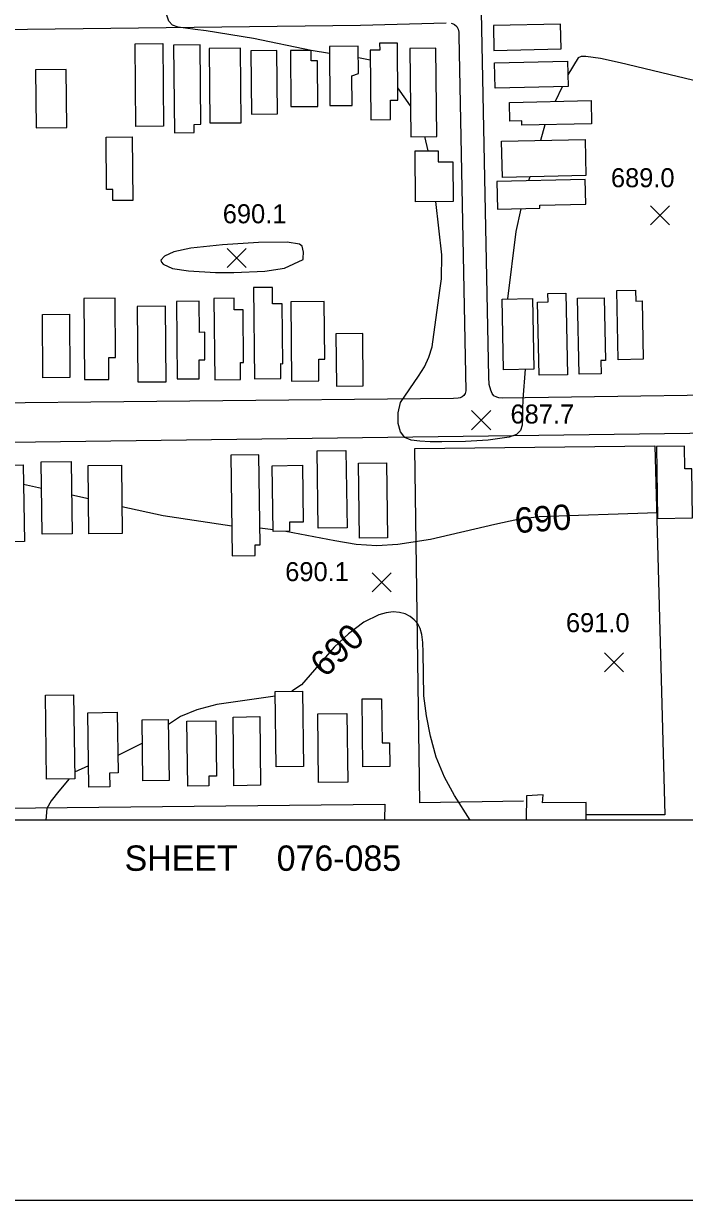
# Model space of a CAD drawing. Extents: x 79600 to 91800, y 75600 to 84400.
# Drawn here: x 82320 to 82842, y 75700 to 76628 of the extents above; entities that cross this region are included whole.
import ezdxf

# ---------------------------------------------------------------- set-up
doc = ezdxf.new("R2010")
doc.units = 0
for name, color, linetype in [('080-085$0$BLDG', 7, 'Continuous'), ('080-085$0$GRID', 7, 'Continuous'), ('080-085$0$INDEX', 7, 'Continuous'), ('080-085$0$INDXLBL', 7, 'Continuous'), ('080-085$0$INTER', 7, 'Continuous'), ('080-085$0$RECREATION', 7, 'Continuous'), ('080-085$0$ROAD', 7, 'Continuous'), ('080-085$0$SPOTMARK', 7, 'Continuous'), ('080-085$0$SPOTS', 7, 'Continuous'), ('080-085$0$TI_BORDER', 7, 'Continuous'), ('080-085$0$TI_SHEET', 7, 'Continuous')]:
    doc.layers.add(name, color=color, linetype=linetype)

# ---------------------------------------------------------------- blocks, each defined once
blk = doc.blocks.new('080-085$0$SPOTS')
at = {"layer": '080-085$0$SPOTMARK'}
for p, q in [((-0.5, -0.5), (0.5, 0.5)), ((-0.5, 0.5), (0.5, -0.5))]:
    blk.add_line(p, q, dxfattribs=at)

msp = doc.modelspace()

# ---------------------------------------------------------------- linework, layer by layer
at = {"layer": '080-085$0$BLDG'}
for points in [[(82744.26, 76608.27), (82743.83, 76627.85), (82690.86, 76626.7), (82691.28, 76607.12)], [(82408.32, 76612.43), (82430.14, 76612.63), (82430.75, 76547.39), (82408.92, 76547.19)], [(82454.93, 76542.38), (82454.87, 76548.78), (82460.13, 76548.83), (82459.55, 76611.57), (82438.61, 76611.37), (82439.24, 76542.23)], [(82492.03, 76550.11), (82491.49, 76608.98), (82466.64, 76608.75), (82467.18, 76549.89)], [(82520.55, 76557.02), (82520.09, 76607.04), (82499.56, 76606.85), (82500.02, 76556.83)], [(82552.54, 76562.97), (82552.21, 76598.92), (82547.2, 76598.88), (82547.13, 76607.08), (82530.79, 76606.93), (82531.2, 76562.78)], [(82579.4, 76563.72), (82579.19, 76587.13), (82584.51, 76588.97), (82584.31, 76610.52), (82561.5, 76610.31), (82561.93, 76563.55)], [(82609.77, 76552.61), (82609.63, 76567.9), (82615.6, 76567.96), (82615.19, 76612.84), (82601.18, 76612.71), (82601.23, 76607.36), (82593.66, 76607.29), (82594.17, 76552.46)], [(82646.26, 76539.21), (82645.61, 76608.93), (82625.05, 76608.74), (82625.7, 76539.02)], [(82692.22, 76577.33), (82691.79, 76597.28), (82749.41, 76598.53), (82749.85, 76578.59)], [(82330.23, 76546.13), (82354.44, 76546.35), (82354.01, 76592.1), (82329.81, 76591.88)], [(82768.29, 76549.31), (82713.45, 76548.11), (82713.38, 76551.51), (82703.92, 76551.3), (82703.6, 76566.09), (82767.9, 76567.49)], [(82390.68, 76488.69), (82390.59, 76497.52), (82385.76, 76497.48), (82385.38, 76538.77), (82406.08, 76538.96), (82406.54, 76488.84)], [(82763.82, 76508.35), (82697.97, 76506.92), (82697.35, 76535.49), (82763.2, 76536.93)], [(82647.22, 76528.03), (82647.31, 76519.15), (82658.93, 76519.26), (82659.22, 76488.01), (82629.55, 76487.74), (82629.18, 76527.86)], [(82727.51, 76482.58), (82727.45, 76485.15), (82763.77, 76485.94), (82763.35, 76505.24), (82693.54, 76503.72), (82694.02, 76481.85)], [(82523.31, 76348.38), (82523.2, 76360.29), (82524.81, 76359.85), (82524.37, 76407.24), (82516.68, 76407.17), (82516.56, 76420.12), (82501.73, 76419.98), (82502.39, 76348.19)], [(82387.67, 76347.63), (82387.51, 76364.94), (82392.93, 76364.99), (82392.5, 76411.77), (82367.8, 76411.54), (82368.39, 76347.45)], [(82458.93, 76348.12), (82458.79, 76363), (82463.36, 76363.04), (82463.16, 76384.78), (82459.06, 76384.74), (82458.83, 76409.35), (82440.94, 76409.18), (82441.5, 76347.96)], [(82491.55, 76347.42), (82491.42, 76360.88), (82493.85, 76360.9), (82493.46, 76402.54), (82486.54, 76402.48), (82486.46, 76411.58), (82470.51, 76411.44), (82471.1, 76347.24)], [(82553.29, 76346.49), (82553.14, 76363.56), (82557.92, 76363.61), (82557.5, 76409.13), (82531.14, 76408.89), (82531.71, 76346.29)], [(82698.96, 76355.19), (82697.74, 76410.98), (82721.65, 76411.5), (82722.86, 76355.71)], [(82726.97, 76350.85), (82725.72, 76408.62), (82734.09, 76408.8), (82733.95, 76415.42), (82748.09, 76415.72), (82749.49, 76351.34)], [(82775.69, 76362.57), (82775.92, 76352.05), (82758.58, 76351.67), (82757.27, 76411.61), (82778.34, 76412.06), (82779.41, 76362.65)], [(82789.42, 76363.06), (82788.23, 76417.77), (82803.1, 76418.09), (82803.29, 76409.42), (82808.13, 76409.53), (82809.13, 76363.49)], [(82432.82, 76345.83), (82432.27, 76405.4), (82409.94, 76405.19), (82410.49, 76345.63)], [(82335.6, 76348.79), (82335.13, 76398.88), (82356.44, 76399.08), (82356.91, 76348.99)], [(82566.67, 76383.65), (82567.05, 76342.36), (82588.19, 76342.55), (82587.81, 76383.84)], [(82552.66, 76230.28), (82551.83, 76291.22), (82574.62, 76291.53), (82575.45, 76230.59)], [(82847.99, 76238.35), (82847.47, 76277.1), (82841.89, 76277.02), (82841.65, 76295.07), (82819.67, 76294.77), (82820.44, 76237.98)], [(82300.49, 76219.56), (82299.67, 76279.94), (82320.1, 76280.22), (82320.92, 76219.83)], [(82335.06, 76225.52), (82334.29, 76282.59), (82357.9, 76282.91), (82358.67, 76225.84)], [(82371.89, 76225.84), (82371.16, 76279.65), (82397.48, 76280), (82398.21, 76226.2)], [(82502.95, 76217.02), (82506.89, 76217.08), (82505.93, 76288.07), (82483.84, 76287.77), (82484.91, 76208.39), (82503.06, 76208.64)], [(82530.09, 76234.99), (82530.19, 76227.89), (82517.22, 76227.72), (82516.52, 76279.53), (82540.34, 76279.85), (82540.94, 76235.14)], [(82607.27, 76222.64), (82585.17, 76222.34), (82584.37, 76281.56), (82606.47, 76281.86)], [(82359.73, 76098.87), (82360.63, 76032.58), (82338.45, 76032.28), (82337.55, 76098.57)], [(82540.3, 76101.8), (82541.1, 76042.24), (82519.65, 76041.95), (82518.84, 76101.51)], [(82602.58, 76095.76), (82603.05, 76060.9), (82609.06, 76060.98), (82609.31, 76042.33), (82588.01, 76042.04), (82587.29, 76095.55)], [(82394.15, 76085.03), (82394.8, 76037.25), (82388.22, 76037.16), (82388.37, 76026.14), (82371.69, 76025.91), (82370.9, 76084.72)], [(82575.31, 76084.17), (82576.04, 76029.94), (82553.05, 76029.62), (82552.31, 76083.86)], [(82434.48, 76079.35), (82435.13, 76031.24), (82414.46, 76030.96), (82413.81, 76079.07)], [(82471.97, 76078.43), (82472.56, 76034.65), (82466.39, 76034.57), (82466.49, 76027.12), (82449.86, 76026.89), (82449.17, 76078.12)], [(82506.56, 76081.62), (82507.29, 76027.46), (82486.25, 76027.17), (82485.52, 76081.33)]]:
    msp.add_lwpolyline(points, close=True, dxfattribs=at)
msp.add_lwpolyline([(82764.06, 76000), (82763.98, 76013.86), (82729.75, 76013.54), (82730.04, 76019.85), (82716.99, 76019.19), (82716.81, 76000)], dxfattribs=at)
at = {"layer": '080-085$0$GRID'}
msp.add_line((85000, 76000), (80000, 76000), dxfattribs=at)
at = {"layer": '080-085$0$INDEX'}
for p, q in [((82320.31, 76264.92), (82334.57, 76261.79)), ((82358.25, 76256.55), (82371.51, 76253.55)), ((82506.7, 76230.55), (82517.2, 76229.24)), ((82414.06, 76060.74), (82394.61, 76051.08)), ((82371.46, 76042.75), (82360.56, 76037.85))]:
    msp.add_line(p, q, dxfattribs=at)
msp.add_lwpolyline([(82540.94, 76443.31), (82541.16, 76447.94), (82540.01, 76452.67), (82537.97, 76454.28), (82528.15, 76455.95), (82505.53, 76455.66), (82477.14, 76453.65), (82452.16, 76451.18), (82438.74, 76448.26), (82431.4, 76444.77), (82428.67, 76441.75), (82428.99, 76440.19), (82430.5, 76438.46), (82437.68, 76435.16), (82450.41, 76433.16), (82471.6, 76432), (82486.12, 76431.82), (82510.58, 76432.88), (82526.01, 76435.34), (82540.76, 76442.14)], close=True, dxfattribs=at)
for points in [[(82397.92, 76247.37), (82430.41, 76240.25), (82484.59, 76232.1)], [(82527.3, 76227.85), (82565.81, 76220.51), (82582.58, 76217.62), (82598.86, 76216.53), (82615.48, 76217.55), (82641.19, 76221.67), (82692.04, 76233.45), (82710.14, 76237.36), (82726.93, 76239.42), (82820.37, 76242.7)], [(82672.49, 76000), (82660.23, 76019.4), (82652.23, 76033.8), (82645.74, 76049.61), (82641.21, 76066.15), (82638.04, 76082.32), (82636.14, 76097.94), (82635.41, 76132.24), (82635.16, 76140.14), (82634.43, 76146.33), (82633.12, 76151.07), (82631.18, 76154.84), (82628.53, 76158.04), (82625.23, 76160.67), (82621.3, 76162.63), (82616.8, 76163.83), (82611.81, 76164.18), (82606.4, 76163.59), (82600.67, 76162), (82588.63, 76156.02), (82576.57, 76146.98), (82565.43, 76136.5), (82539.5, 76106.79), (82531.89, 76101.68)], [(82518.89, 76097.86), (82489.26, 76093.67), (82472.71, 76091.13), (82456.89, 76086.93), (82444.11, 76081.7), (82434.53, 76075.41)], [(82356.15, 76032.52), (82348.17, 76022.84), (82342.14, 76015.2), (82338.74, 76009.18), (82337.76, 76000)]]:
    msp.add_lwpolyline(points, dxfattribs=at)
at = {"layer": '080-085$0$INTER'}
for p, q in [((82561.55, 76604.72), (82547.13, 76607.07)), ((82593.73, 76599.53), (82584.39, 76601.13)), ((82625.47, 76563.39), (82615.51, 76577.66)), ((82745.09, 76578.48), (82739.7, 76566.88)), ((82731.5, 76548.51), (82727.96, 76536.16)), ((82639.42, 76527.96), (82636.71, 76539.12)), ((82719.57, 76507.39), (82718.64, 76504.27))]:
    msp.add_line(p, q, dxfattribs=at)
for points in [[(82547.04, 76607.08), (82501.8, 76616.47), (82464.4, 76622.67), (82455.7, 76623.73), (82448.15, 76624.6), (82442.2, 76625.41), (82437.84, 76626.96), (82434.88, 76630.18), (82432.97, 76635.63), (82430.96, 76642.24), (82427.46, 76648.56), (82421.61, 76653.49), (82407.37, 76660.77), (82392.88, 76671.75)], [(82909.33, 76567.96), (82880.7, 76575.8), (82790.8, 76597.21), (82775.42, 76600.63), (82763.79, 76602.28), (82760.25, 76602.24), (82757.84, 76601.38), (82749.64, 76587.91)], [(82716.06, 76355.56), (82714.07, 76331.93), (82713.94, 76324.27), (82713.87, 76317.23), (82713.64, 76311.6), (82712.4, 76307.33), (82709.17, 76304.22), (82703.32, 76302.05), (82686.75, 76299.64), (82668.87, 76298.63), (82650.18, 76298.31), (82641, 76298.41), (82632.78, 76298.81), (82626.09, 76299.74), (82621.03, 76301.9), (82617.56, 76306.14), (82615.73, 76312.9), (82615.68, 76321.16), (82617.63, 76329.51), (82631.96, 76350.29), (82636.51, 76357.47), (82640.08, 76365.17), (82642.54, 76373.29), (82648.75, 76417.64), (82650.01, 76426.96), (82650.16, 76445.78), (82645.44, 76487.88)], [(82712.57, 76482.26), (82708.57, 76464.35), (82702.03, 76411.07)]]:
    msp.add_lwpolyline(points, dxfattribs=at)
at = {"layer": '080-085$0$RECREATION'}
for points in [[(82628.94, 76293.17), (82818.22, 76295.31), (82826.11, 76004.29), (82764.52, 76004.18)], [(82714.74, 76014.84), (82632.93, 76013.53), (82628.94, 76293.17)]]:
    msp.add_lwpolyline(points, dxfattribs=at)
at = {"layer": '080-085$0$ROAD'}
for points in [[(82953.03, 76336.6), (82697.81, 76332.83), (82695.28, 76333.11), (82693.6, 76333.54), (82691.36, 76334.67), (82689.96, 76336.5), (82688.98, 76339.16), (82687.59, 76343.66), (82687.19, 76349.55), (82673.27, 77042.98), (82673.28, 77044.95), (82673.84, 77046.91), (82674.69, 77048.31), (82675.54, 77049.57), (82676.52, 77050.41), (82678.21, 77051.39), (82680.31, 77051.94), (82682.84, 77052.08), (82686.35, 77052.07), (82937.51, 77056.28)], [(81989.09, 76674.35), (82088.86, 76628.05), (82097.13, 76623.82), (82103.72, 76622.11), (82110.59, 76621.81), (82117.74, 76621.65), (82126.16, 76621.63), (82585.96, 76626.94), (82653.59, 76628.85)], [(82657.66, 76628.56), (82659.2, 76628), (82660.33, 76627.43), (82662, 76626.03), (82663.12, 76623.92), (82663.54, 76621.39), (82663.67, 76618.72), (82669.2, 76338.52), (82668.63, 76336.55), (82667.51, 76334.87), (82666.24, 76333.9), (82664.69, 76333.2), (82663.01, 76332.92), (82659.5, 76332.65), (81827.32, 76324.03)], [(82945.09, 76306.18), (81813.2, 76291.38), (81805.48, 76291.12), (81800.85, 76290.29), (81797.06, 76288.62), (81794.67, 76287.08), (81792.98, 76285.26), (81790.02, 76279.66), (81665.81, 76017.21), (81664.96, 76013.57), (81664.82, 76011.88), (81664.95, 76009.5), (81665.51, 76007.39), (81666.34, 76005.29), (81667.46, 76003.46), (81670.54, 76001.91), (81675.45, 76001.47), (81878.2, 76004.83), (82605.15, 76012.48), (82605, 76000.28)]]:
    msp.add_lwpolyline(points, dxfattribs=at)
at = {"layer": '080-085$0$TI_BORDER'}
msp.add_lwpolyline([(79700, 80300), (86700, 80300), (86700, 75700), (79700, 75700)], close=True, dxfattribs=at)

# ---------------------------------------------------------------- block references
at = {"layer": '080-085$0$SPOTMARK', "xscale": 15, "yscale": 15}
for p in [(82822.2, 76477.14), (82488.28, 76443.41), (82681.26, 76315.46), (82602.77, 76187.59), (82786.15, 76124.57)]:
    msp.add_blockref('080-085$0$SPOTS', p, dxfattribs=at)

# ---------------------------------------------------------------- texts
at = {"layer": '080-085$0$INDXLBL'}
for rotation, p in [(4.04202, (82708.44, 76226.25)), (43.05106, (82558.03, 76111.74))]:
    msp.add_text('690', height=20, rotation=rotation, dxfattribs=at).set_placement(p)
at = {"layer": '080-085$0$SPOTS'}
for s, p in [('689.0', (82783.61, 76499.19)), ('690.1', (82477.44, 76470.75)), ('687.7', (82704.38, 76312.83)), ('690.1', (82526.7, 76188.49)), ('691.0', (82748.13, 76148.24))]:
    msp.add_text(s, height=15, dxfattribs=at).set_placement(p)
at = {"layer": '080-085$0$TI_SHEET'}
for s, p in [('SHEET', (82400, 75960)), ('076-085', (82520, 75960))]:
    msp.add_text(s, height=20, dxfattribs=at).set_placement(p)

doc.saveas('drawing.dxf')
